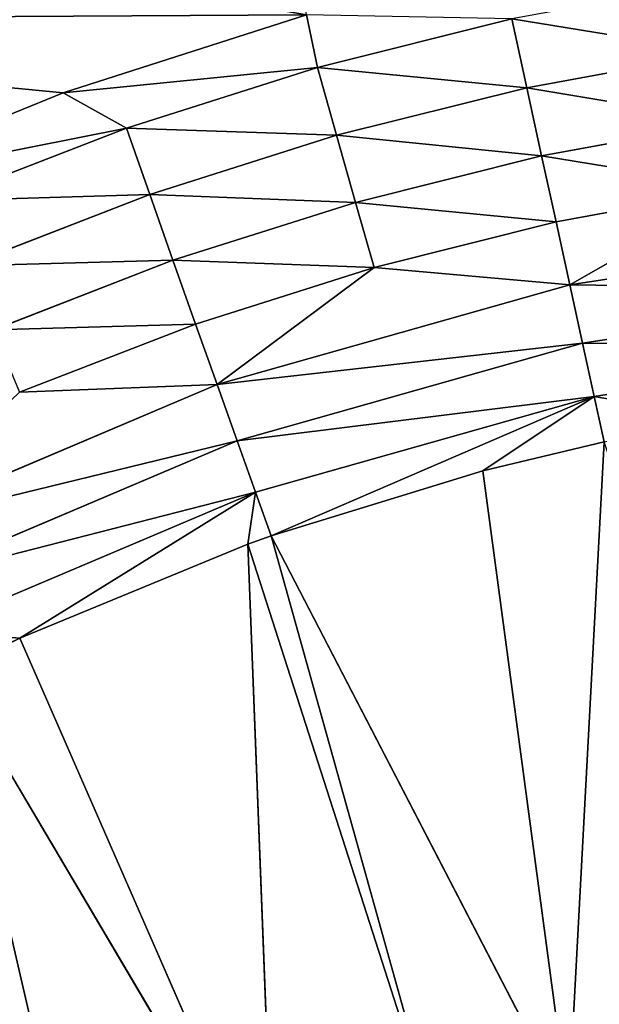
# Model space of a CAD drawing. Extents: x 0 to 605, y 0 to 400.
# Tile 564 of 656: x 293.68 to 298.02, y 221.46 to 228.83. Entities that reach past the tile are written whole.
import ezdxf

# ---------------------------------------------------------------- set-up
doc = ezdxf.new("R2010")
doc.units = 0
doc.header["$LTSCALE"] = 25.4
doc.layers.get('0').update_dxf_attribs({"linetype": 'CONTINUOUS'})

# ---------------------------------------------------------------- blocks, each defined once
blk = doc.blocks.new('ATLANTA610_-_S_STL')
at = {"color": 0}
for p, q in [((294.2715, 25.4319, 171.6037), (292.5576, 25.4145, 172.3019)), ((294.2715, 25.4319, 171.6037), (292.5576, 25.4145, 172.3019)), ((294.7458, 25.4074, 171.8663), (292.5576, 25.4145, 172.3019)), ((294.7458, 25.4074, 171.8663), (292.5576, 25.4145, 172.3019)), ((296.0924, 25.447, 171.0192), (294.2715, 25.4319, 171.6037)), ((296.0924, 25.447, 171.0192), (294.2715, 25.4319, 171.6037)), ((294.7458, 25.4074, 171.8663), (294.2715, 25.4319, 171.6037)), ((294.7458, 25.4074, 171.8663), (294.2715, 25.4319, 171.6037)), ((296.1751, 25.4194, 171.4132), (294.2715, 25.4319, 171.6037)), ((296.1751, 25.4194, 171.4132), (294.2715, 25.4319, 171.6037)), ((294.7458, 25.4074, 171.8663), (296.1751, 25.4194, 171.4132)), ((294.7458, 25.4074, 171.8663), (296.1751, 25.4194, 171.4132)), ((296.1751, 25.4194, 171.4132), (296.0924, 25.447, 171.0192)), ((296.1751, 25.4194, 171.4132), (296.0924, 25.447, 171.0192)), ((296.1751, 25.4194, 171.4132), (297.6303, 25.4293, 171.05)), ((296.1751, 25.4194, 171.4132), (297.6303, 25.4293, 171.05)), ((296.1751, 25.4194, 171.4132), (296.3186, 25.3333, 171.9208)), ((296.1751, 25.4194, 171.4132), (296.3186, 25.3333, 171.9208)), ((297.6303, 25.4293, 171.05), (297.7418, 25.3431, 171.5656)), ((297.6303, 25.4293, 171.05), (297.7418, 25.3431, 171.5656)), ((293.3385, 25.3935, 172.4115), (294.7458, 25.4074, 171.8663)), ((293.3385, 25.3935, 172.4115), (294.7458, 25.4074, 171.8663)), ((294.7458, 25.4074, 171.8663), (294.9207, 25.3213, 172.364)), ((294.7458, 25.4074, 171.8663), (294.9207, 25.3213, 172.364)), ((297.7418, 25.3431, 171.5656), (296.3186, 25.3333, 171.9208)), ((297.7418, 25.3431, 171.5656), (296.3186, 25.3333, 171.9208)), ((299.1778, 25.3506, 171.3011), (297.7418, 25.3431, 171.5656)), ((299.1778, 25.3506, 171.3011), (297.7418, 25.3431, 171.5656)), ((297.7418, 25.3431, 171.5656), (297.8524, 25.1991, 172.0751)), ((297.7418, 25.3431, 171.5656), (297.8524, 25.1991, 172.0751)), ((294.9207, 25.3213, 172.364), (293.5442, 25.3073, 172.8973)), ((294.9207, 25.3213, 172.364), (293.5442, 25.3073, 172.8973)), ((296.3186, 25.3333, 171.9208), (294.9207, 25.3213, 172.364)), ((296.3186, 25.3333, 171.9208), (294.9207, 25.3213, 172.364)), ((294.9207, 25.3213, 172.364), (295.094, 25.1773, 172.8557)), ((294.9207, 25.3213, 172.364), (295.094, 25.1773, 172.8557)), ((296.3186, 25.3333, 171.9208), (296.4608, 25.1893, 172.4224)), ((296.3186, 25.3333, 171.9208), (296.4608, 25.1893, 172.4224)), ((295.094, 25.1773, 172.8557), (296.4608, 25.1893, 172.4224)), ((295.094, 25.1773, 172.8557), (296.4608, 25.1893, 172.4224)), ((296.4608, 25.1893, 172.4224), (297.8524, 25.1991, 172.0751)), ((296.4608, 25.1893, 172.4224), (297.8524, 25.1991, 172.0751)), ((296.4608, 25.1893, 172.4224), (296.5992, 24.9885, 172.9087)), ((296.4608, 25.1893, 172.4224), (296.5992, 24.9885, 172.9087)), ((297.8524, 25.1991, 172.0751), (299.2564, 25.2066, 171.8165)), ((297.8524, 25.1991, 172.0751), (299.2564, 25.2066, 171.8165)), ((297.8524, 25.1991, 172.0751), (297.96, 24.9983, 172.5691)), ((297.8524, 25.1991, 172.0751), (297.96, 24.9983, 172.5691)), ((293.748, 25.1633, 173.3771), (295.094, 25.1773, 172.8557)), ((293.748, 25.1633, 173.3771), (295.094, 25.1773, 172.8557)), ((295.094, 25.1773, 172.8557), (295.2625, 24.9765, 173.3324)), ((295.094, 25.1773, 172.8557), (295.2625, 24.9765, 173.3324)), ((295.2625, 24.9765, 173.3324), (293.9462, 24.9625, 173.8423)), ((295.2625, 24.9765, 173.3324), (293.9462, 24.9625, 173.8423)), ((296.5992, 24.9885, 172.9087), (295.2625, 24.9765, 173.3324)), ((296.5992, 24.9885, 172.9087), (295.2625, 24.9765, 173.3324)), ((295.2625, 24.9765, 173.3324), (295.4233, 24.722, 173.7855)), ((295.2625, 24.9765, 173.3324), (295.4233, 24.722, 173.7855)), ((296.5992, 24.9885, 172.9087), (295.4233, 24.722, 173.7855)), ((296.5992, 24.9885, 172.9087), (295.4233, 24.722, 173.7855)), ((297.96, 24.9983, 172.5691), (296.5992, 24.9885, 172.9087)), ((297.96, 24.9983, 172.5691), (296.5992, 24.9885, 172.9087)), ((296.5992, 24.9885, 172.9087), (298.0627, 24.7438, 173.0388)), ((296.5992, 24.9885, 172.9087), (298.0627, 24.7438, 173.0388)), ((299.3328, 25.0058, 172.3163), (297.96, 24.9983, 172.5691)), ((299.3328, 25.0058, 172.3163), (297.96, 24.9983, 172.5691)), ((297.96, 24.9983, 172.5691), (298.0627, 24.7438, 173.0388)), ((297.96, 24.9983, 172.5691), (298.0627, 24.7438, 173.0388)), ((299.3328, 25.0058, 172.3163), (298.0627, 24.7438, 173.0388)), ((299.3328, 25.0058, 172.3163), (298.0627, 24.7438, 173.0388)), ((293.9462, 24.9625, 173.8423), (295.4233, 24.722, 173.7855)), ((293.9462, 24.9625, 173.8423), (295.4233, 24.722, 173.7855)), ((298.0627, 24.7438, 173.0388), (300.7617, 24.7562, 172.6284)), ((298.0627, 24.7438, 173.0388), (300.7617, 24.7562, 172.6284)), ((292.8809, 24.6925, 174.8627), (295.4233, 24.722, 173.7855)), ((292.8809, 24.6925, 174.8627), (295.4233, 24.722, 173.7855)), ((295.4233, 24.722, 173.7855), (298.0627, 24.7438, 173.0388)), ((295.4233, 24.722, 173.7855), (298.0627, 24.7438, 173.0388)), ((295.4233, 24.722, 173.7855), (295.5736, 24.4187, 174.2073)), ((295.4233, 24.722, 173.7855), (295.5736, 24.4187, 174.2073)), ((298.0627, 24.7438, 173.0388), (298.1586, 24.4405, 173.4762)), ((298.0627, 24.7438, 173.0388), (298.1586, 24.4405, 173.4762)), ((300.8018, 24.4529, 173.0743), (298.1586, 24.4405, 173.4762)), ((300.8018, 24.4529, 173.0743), (298.1586, 24.4405, 173.4762)), ((295.5736, 24.4187, 174.2073), (293.083, 24.3892, 175.2622)), ((295.5736, 24.4187, 174.2073), (293.083, 24.3892, 175.2622)), ((298.1586, 24.4405, 173.4762), (295.5736, 24.4187, 174.2073)), ((298.1586, 24.4405, 173.4762), (295.5736, 24.4187, 174.2073)), ((295.5736, 24.4187, 174.2073), (295.711, 24.0731, 174.5913)), ((295.5736, 24.4187, 174.2073), (295.711, 24.0731, 174.5913)), ((298.1586, 24.4405, 173.4762), (298.2464, 24.0949, 173.8744)), ((298.1586, 24.4405, 173.4762), (298.2464, 24.0949, 173.8744)), ((298.2464, 24.0949, 173.8744), (295.711, 24.0731, 174.5913)), ((298.2464, 24.0949, 173.8744), (295.711, 24.0731, 174.5913)), ((295.8283, 23.7117, 174.9173), (298.2464, 24.0949, 173.8744)), ((295.8283, 23.7117, 174.9173), (298.2464, 24.0949, 173.8744)), ((297.4132, 23.7266, 174.4306), (298.2464, 24.0949, 173.8744)), ((297.4132, 23.7266, 174.4306), (298.2464, 24.0949, 173.8744)), ((300.8385, 24.1073, 173.4805), (298.2464, 24.0949, 173.8744)), ((300.8385, 24.1073, 173.4805), (298.2464, 24.0949, 173.8744)), ((298.2464, 24.0949, 173.8744), (299.2104, 23.7389, 174.0406)), ((298.2464, 24.0949, 173.8744), (299.2104, 23.7389, 174.0406)), ((298.2464, 24.0949, 173.8744), (298.3214, 23.7334, 174.2127)), ((298.2464, 24.0949, 173.8744), (298.3214, 23.7334, 174.2127)), ((295.711, 24.0731, 174.5913), (293.2678, 24.0436, 175.6258)), ((295.711, 24.0731, 174.5913), (293.2678, 24.0436, 175.6258)), ((293.9477, 23.6893, 175.6826), (293.2678, 24.0436, 175.6258)), ((293.9477, 23.6893, 175.6826), (293.2678, 24.0436, 175.6258)), ((293.9477, 23.6893, 175.6826), (295.711, 24.0731, 174.5913)), ((293.9477, 23.6893, 175.6826), (295.711, 24.0731, 174.5913)), ((295.6545, 23.7098, 174.9792), (295.711, 24.0731, 174.5913)), ((295.6545, 23.7098, 174.9792), (295.711, 24.0731, 174.5913)), ((295.8283, 23.7117, 174.9173), (295.711, 24.0731, 174.5913)), ((295.8283, 23.7117, 174.9173), (295.711, 24.0731, 174.5913)), ((295.8283, 23.7117, 174.9173), (297.4132, 23.7266, 174.4306)), ((295.8283, 23.7117, 174.9173), (297.4132, 23.7266, 174.4306)), ((297.4132, 23.7266, 174.4306), (298.3214, 23.7334, 174.2127)), ((297.4132, 23.7266, 174.4306), (298.3214, 23.7334, 174.2127)), ((297.4132, 23.7266, 174.4306), (298.0521, 18.2168, 179.2065)), ((297.4132, 23.7266, 174.4306), (298.0521, 18.2168, 179.2065)), ((293.4254, 23.6822, 175.9343), (293.9477, 23.6893, 175.6826)), ((293.4254, 23.6822, 175.9343), (293.9477, 23.6893, 175.6826)), ((295.8478, 18.2168, 180.0287), (293.4254, 23.6822, 175.9343)), ((293.4254, 23.6822, 175.9343), (294.528, 18.2168, 180.7047)), ((293.4254, 23.6822, 175.9343), (294.528, 18.2168, 180.7047)), ((295.8478, 18.2168, 180.0287), (293.4254, 23.6822, 175.9343)), ((293.9477, 23.6893, 175.6826), (295.6545, 23.7098, 174.9792)), ((293.9477, 23.6893, 175.6826), (295.6545, 23.7098, 174.9792)), ((293.9477, 23.6893, 175.6826), (295.8478, 18.2168, 180.0287)), ((293.9477, 23.6893, 175.6826), (295.8478, 18.2168, 180.0287)), ((295.6545, 23.7098, 174.9792), (295.8283, 23.7117, 174.9173)), ((295.6545, 23.7098, 174.9792), (295.8283, 23.7117, 174.9173)), ((295.6545, 23.7098, 174.9792), (297.1121, 18.2168, 179.5134)), ((295.6545, 23.7098, 174.9792), (297.1121, 18.2168, 179.5134)), ((295.6545, 23.7098, 174.9792), (295.8478, 18.2168, 180.0287)), ((295.6545, 23.7098, 174.9792), (295.8478, 18.2168, 180.0287)), ((298.0521, 18.2168, 179.2065), (295.8283, 23.7117, 174.9173)), ((295.8283, 23.7117, 174.9173), (297.1121, 18.2168, 179.5134)), ((295.8283, 23.7117, 174.9173), (297.1121, 18.2168, 179.5134)), ((298.0521, 18.2168, 179.2065), (295.8283, 23.7117, 174.9173))]:
    blk.add_line(p, q, dxfattribs=at)
mesh = blk.add_polyface(dxfattribs=at)
corners = [(292.3036, 25.4697, 170.3661), (296.0924, 25.447, 171.0192), (295.8862, 25.4842, 169.7684), (288.682, 25.4557, 171.0622), (294.2715, 25.4319, 171.6037), (292.5576, 25.4145, 172.3019), (290.8682, 25.3946, 173.1445)]
mesh.append_faces([[corners[k] for k in face] for face in [(0, 1, 2), (5, 3, 6)]], dxfattribs={"vtx0": -1, "color": 0})
mesh.append_faces([[corners[k] for k in face] for face in [(1, 3, 4), (4, 3, 5)]], dxfattribs={"vtx0": -1, "vtx1": -1, "color": 0})
mesh.append_faces([[corners[k] for k in face] for face in [(1, 0, 3)]], dxfattribs={"vtx0": -1, "vtx2": -1, "color": 0})
mesh = blk.add_polyface(dxfattribs=at)
corners = [(292.5576, 25.4145, 172.3019), (294.7458, 25.4074, 171.8663), (294.2715, 25.4319, 171.6037)]
mesh.append_faces([[corners[k] for k in face] for face in [(0, 1, 2)]], dxfattribs={"color": 0})
mesh = blk.add_polyface(dxfattribs=at)
corners = [(293.3385, 25.3935, 172.4115), (294.7458, 25.4074, 171.8663), (292.5576, 25.4145, 172.3019)]
mesh.append_faces([[corners[k] for k in face] for face in [(0, 1, 2)]], dxfattribs={"color": 0})
mesh = blk.add_polyface(dxfattribs=at)
corners = [(294.2715, 25.4319, 171.6037), (296.1751, 25.4194, 171.4132), (296.0924, 25.447, 171.0192)]
mesh.append_faces([[corners[k] for k in face] for face in [(0, 1, 2)]], dxfattribs={"color": 0})
mesh = blk.add_polyface(dxfattribs=at)
corners = [(294.7458, 25.4074, 171.8663), (296.1751, 25.4194, 171.4132), (294.2715, 25.4319, 171.6037)]
mesh.append_faces([[corners[k] for k in face] for face in [(0, 1, 2)]], dxfattribs={"color": 0})
mesh = blk.add_polyface(dxfattribs=at)
corners = [(294.7458, 25.4074, 171.8663), (296.3186, 25.3333, 171.9208), (296.1751, 25.4194, 171.4132), (294.9207, 25.3213, 172.364)]
mesh.append_faces([[corners[k] for k in face] for face in [(0, 1, 2), (1, 0, 3)]], dxfattribs={"vtx0": -1, "color": 0})
mesh = blk.add_polyface(dxfattribs=at)
corners = [(296.1751, 25.4194, 171.4132), (297.6303, 25.4293, 171.05), (296.0924, 25.447, 171.0192)]
mesh.append_faces([[corners[k] for k in face] for face in [(0, 1, 2)]], dxfattribs={"color": 0})
mesh = blk.add_polyface(dxfattribs=at)
corners = [(296.1751, 25.4194, 171.4132), (297.7418, 25.3431, 171.5656), (297.6303, 25.4293, 171.05), (296.3186, 25.3333, 171.9208)]
mesh.append_faces([[corners[k] for k in face] for face in [(0, 1, 2), (1, 0, 3)]], dxfattribs={"vtx0": -1, "color": 0})
mesh = blk.add_polyface(dxfattribs=at)
corners = [(297.6303, 25.4293, 171.05), (299.1778, 25.3506, 171.3011), (299.0985, 25.4368, 170.7796), (297.7418, 25.3431, 171.5656)]
mesh.append_faces([[corners[k] for k in face] for face in [(0, 1, 2), (1, 0, 3)]], dxfattribs={"vtx0": -1, "color": 0})
mesh = blk.add_polyface(dxfattribs=at)
corners = [(293.3385, 25.3935, 172.4115), (294.9207, 25.3213, 172.364), (294.7458, 25.4074, 171.8663), (293.5442, 25.3073, 172.8973)]
mesh.append_faces([[corners[k] for k in face] for face in [(0, 1, 2), (1, 0, 3)]], dxfattribs={"vtx0": -1, "color": 0})
mesh = blk.add_polyface(dxfattribs=at)
corners = [(296.3186, 25.3333, 171.9208), (297.8524, 25.1991, 172.0751), (297.7418, 25.3431, 171.5656), (296.4608, 25.1893, 172.4224)]
mesh.append_faces([[corners[k] for k in face] for face in [(0, 1, 2), (1, 0, 3)]], dxfattribs={"vtx0": -1, "color": 0})
mesh = blk.add_polyface(dxfattribs=at)
corners = [(297.7418, 25.3431, 171.5656), (299.2564, 25.2066, 171.8165), (299.1778, 25.3506, 171.3011), (297.8524, 25.1991, 172.0751)]
mesh.append_faces([[corners[k] for k in face] for face in [(0, 1, 2), (1, 0, 3)]], dxfattribs={"vtx0": -1, "color": 0})
mesh = blk.add_polyface(dxfattribs=at)
corners = [(293.5442, 25.3073, 172.8973), (295.094, 25.1773, 172.8557), (294.9207, 25.3213, 172.364), (293.748, 25.1633, 173.3771)]
mesh.append_faces([[corners[k] for k in face] for face in [(0, 1, 2), (1, 0, 3)]], dxfattribs={"vtx0": -1, "color": 0})
mesh = blk.add_polyface(dxfattribs=at)
corners = [(294.9207, 25.3213, 172.364), (296.4608, 25.1893, 172.4224), (296.3186, 25.3333, 171.9208), (295.094, 25.1773, 172.8557)]
mesh.append_faces([[corners[k] for k in face] for face in [(0, 1, 2), (1, 0, 3)]], dxfattribs={"vtx0": -1, "color": 0})
mesh = blk.add_polyface(dxfattribs=at)
corners = [(295.094, 25.1773, 172.8557), (296.5992, 24.9885, 172.9087), (296.4608, 25.1893, 172.4224), (295.2625, 24.9765, 173.3324)]
mesh.append_faces([[corners[k] for k in face] for face in [(0, 1, 2), (1, 0, 3)]], dxfattribs={"vtx0": -1, "color": 0})
mesh = blk.add_polyface(dxfattribs=at)
corners = [(296.4608, 25.1893, 172.4224), (297.96, 24.9983, 172.5691), (297.8524, 25.1991, 172.0751), (296.5992, 24.9885, 172.9087)]
mesh.append_faces([[corners[k] for k in face] for face in [(0, 1, 2), (1, 0, 3)]], dxfattribs={"vtx0": -1, "color": 0})
mesh = blk.add_polyface(dxfattribs=at)
corners = [(297.8524, 25.1991, 172.0751), (299.3328, 25.0058, 172.3163), (299.2564, 25.2066, 171.8165), (297.96, 24.9983, 172.5691)]
mesh.append_faces([[corners[k] for k in face] for face in [(0, 1, 2), (1, 0, 3)]], dxfattribs={"vtx0": -1, "color": 0})
mesh = blk.add_polyface(dxfattribs=at)
corners = [(293.748, 25.1633, 173.3771), (295.2625, 24.9765, 173.3324), (295.094, 25.1773, 172.8557), (293.9462, 24.9625, 173.8423)]
mesh.append_faces([[corners[k] for k in face] for face in [(0, 1, 2), (1, 0, 3)]], dxfattribs={"vtx0": -1, "color": 0})
mesh = blk.add_polyface(dxfattribs=at)
corners = [(293.9462, 24.9625, 173.8423), (295.4233, 24.722, 173.7855), (295.2625, 24.9765, 173.3324)]
mesh.append_faces([[corners[k] for k in face] for face in [(0, 1, 2)]], dxfattribs={"color": 0})
mesh = blk.add_polyface(dxfattribs=at)
corners = [(295.4233, 24.722, 173.7855), (296.5992, 24.9885, 172.9087), (295.2625, 24.9765, 173.3324)]
mesh.append_faces([[corners[k] for k in face] for face in [(0, 1, 2)]], dxfattribs={"color": 0})
mesh = blk.add_polyface(dxfattribs=at)
corners = [(295.4233, 24.722, 173.7855), (298.0627, 24.7438, 173.0388), (296.5992, 24.9885, 172.9087)]
mesh.append_faces([[corners[k] for k in face] for face in [(0, 1, 2)]], dxfattribs={"color": 0})
mesh = blk.add_polyface(dxfattribs=at)
corners = [(298.0627, 24.7438, 173.0388), (297.96, 24.9983, 172.5691), (296.5992, 24.9885, 172.9087)]
mesh.append_faces([[corners[k] for k in face] for face in [(0, 1, 2)]], dxfattribs={"color": 0})
mesh = blk.add_polyface(dxfattribs=at)
corners = [(298.0627, 24.7438, 173.0388), (299.3328, 25.0058, 172.3163), (297.96, 24.9983, 172.5691)]
mesh.append_faces([[corners[k] for k in face] for face in [(0, 1, 2)]], dxfattribs={"color": 0})
mesh = blk.add_polyface(dxfattribs=at)
corners = [(298.0627, 24.7438, 173.0388), (300.7617, 24.7562, 172.6284), (299.3328, 25.0058, 172.3163)]
mesh.append_faces([[corners[k] for k in face] for face in [(0, 1, 2)]], dxfattribs={"color": 0})
mesh = blk.add_polyface(dxfattribs=at)
corners = [(292.8809, 24.6925, 174.8627), (295.4233, 24.722, 173.7855), (293.9462, 24.9625, 173.8423)]
mesh.append_faces([[corners[k] for k in face] for face in [(0, 1, 2)]], dxfattribs={"color": 0})
mesh = blk.add_polyface(dxfattribs=at)
corners = [(298.0627, 24.7438, 173.0388), (300.8018, 24.4529, 173.0743), (300.7617, 24.7562, 172.6284), (298.1586, 24.4405, 173.4762)]
mesh.append_faces([[corners[k] for k in face] for face in [(0, 1, 2), (1, 0, 3)]], dxfattribs={"vtx0": -1, "color": 0})
mesh = blk.add_polyface(dxfattribs=at)
corners = [(292.8809, 24.6925, 174.8627), (295.5736, 24.4187, 174.2073), (295.4233, 24.722, 173.7855), (293.083, 24.3892, 175.2622)]
mesh.append_faces([[corners[k] for k in face] for face in [(0, 1, 2), (1, 0, 3)]], dxfattribs={"vtx0": -1, "color": 0})
mesh = blk.add_polyface(dxfattribs=at)
corners = [(295.4233, 24.722, 173.7855), (298.1586, 24.4405, 173.4762), (298.0627, 24.7438, 173.0388), (295.5736, 24.4187, 174.2073)]
mesh.append_faces([[corners[k] for k in face] for face in [(0, 1, 2), (1, 0, 3)]], dxfattribs={"vtx0": -1, "color": 0})
mesh = blk.add_polyface(dxfattribs=at)
corners = [(298.1586, 24.4405, 173.4762), (300.8385, 24.1073, 173.4805), (300.8018, 24.4529, 173.0743), (298.2464, 24.0949, 173.8744)]
mesh.append_faces([[corners[k] for k in face] for face in [(0, 1, 2), (1, 0, 3)]], dxfattribs={"vtx0": -1, "color": 0})
mesh = blk.add_polyface(dxfattribs=at)
corners = [(293.083, 24.3892, 175.2622), (295.711, 24.0731, 174.5913), (295.5736, 24.4187, 174.2073), (293.2678, 24.0436, 175.6258)]
mesh.append_faces([[corners[k] for k in face] for face in [(0, 1, 2), (1, 0, 3)]], dxfattribs={"vtx0": -1, "color": 0})
mesh = blk.add_polyface(dxfattribs=at)
corners = [(295.5736, 24.4187, 174.2073), (298.2464, 24.0949, 173.8744), (298.1586, 24.4405, 173.4762), (295.711, 24.0731, 174.5913)]
mesh.append_faces([[corners[k] for k in face] for face in [(0, 1, 2), (1, 0, 3)]], dxfattribs={"vtx0": -1, "color": 0})
mesh = blk.add_polyface(dxfattribs=at)
corners = [(298.2464, 24.0949, 173.8744), (295.711, 24.0731, 174.5913), (295.8283, 23.7117, 174.9173)]
mesh.append_faces([[corners[k] for k in face] for face in [(0, 1, 2)]], dxfattribs={"color": 0})
mesh = blk.add_polyface(dxfattribs=at)
corners = [(298.2464, 24.0949, 173.8744), (295.8283, 23.7117, 174.9173), (297.4132, 23.7266, 174.4306)]
mesh.append_faces([[corners[k] for k in face] for face in [(0, 1, 2)]], dxfattribs={"color": 0})
mesh = blk.add_polyface(dxfattribs=at)
corners = [(298.3214, 23.7334, 174.2127), (298.2464, 24.0949, 173.8744), (297.4132, 23.7266, 174.4306)]
mesh.append_faces([[corners[k] for k in face] for face in [(0, 1, 2)]], dxfattribs={"color": 0})
mesh = blk.add_polyface(dxfattribs=at)
corners = [(300.8385, 24.1073, 173.4805), (298.2464, 24.0949, 173.8744), (299.2104, 23.7389, 174.0406)]
mesh.append_faces([[corners[k] for k in face] for face in [(0, 1, 2)]], dxfattribs={"color": 0})
mesh = blk.add_polyface(dxfattribs=at)
corners = [(299.2104, 23.7389, 174.0406), (298.2464, 24.0949, 173.8744), (298.3214, 23.7334, 174.2127)]
mesh.append_faces([[corners[k] for k in face] for face in [(0, 1, 2)]], dxfattribs={"color": 0})
mesh = blk.add_polyface(dxfattribs=at)
corners = [(295.711, 24.0731, 174.5913), (293.2678, 24.0436, 175.6258), (293.9477, 23.6893, 175.6826)]
mesh.append_faces([[corners[k] for k in face] for face in [(0, 1, 2)]], dxfattribs={"color": 0})
mesh = blk.add_polyface(dxfattribs=at)
corners = [(293.4254, 23.6822, 175.9343), (293.9477, 23.6893, 175.6826), (293.2678, 24.0436, 175.6258)]
mesh.append_faces([[corners[k] for k in face] for face in [(0, 1, 2)]], dxfattribs={"color": 0})
mesh = blk.add_polyface(dxfattribs=at)
corners = [(293.9477, 23.6893, 175.6826), (295.6545, 23.7098, 174.9792), (295.711, 24.0731, 174.5913)]
mesh.append_faces([[corners[k] for k in face] for face in [(0, 1, 2)]], dxfattribs={"color": 0})
mesh = blk.add_polyface(dxfattribs=at)
corners = [(295.6545, 23.7098, 174.9792), (295.8283, 23.7117, 174.9173), (295.711, 24.0731, 174.5913)]
mesh.append_faces([[corners[k] for k in face] for face in [(0, 1, 2)]], dxfattribs={"color": 0})
mesh = blk.add_polyface(dxfattribs=at)
corners = [(298.0521, 18.2168, 179.2065), (297.4132, 23.7266, 174.4306), (295.8283, 23.7117, 174.9173)]
mesh.append_faces([[corners[k] for k in face] for face in [(0, 1, 2)]], dxfattribs={"color": 0})
mesh = blk.add_polyface(dxfattribs=at)
corners = [(298.0521, 18.2168, 179.2065), (298.3214, 23.7334, 174.2127), (297.4132, 23.7266, 174.4306), (299.8626, 18.2168, 178.7842)]
mesh.append_faces([[corners[k] for k in face] for face in [(0, 1, 2), (1, 0, 3)]], dxfattribs={"vtx0": -1, "color": 0})
mesh = blk.add_polyface(dxfattribs=at)
corners = [(291.151, 23.6474, 177.2533), (294.528, 18.2168, 180.7047), (292.3055, 23.6658, 176.5363), (293.783, 18.2168, 181.1561)]
mesh.append_faces([[corners[k] for k in face] for face in [(0, 1, 2), (1, 0, 3)]], dxfattribs={"vtx0": -1, "color": 0})
mesh = blk.add_polyface(dxfattribs=at)
corners = [(294.528, 18.2168, 180.7047), (293.4254, 23.6822, 175.9343), (292.3055, 23.6658, 176.5363)]
mesh.append_faces([[corners[k] for k in face] for face in [(0, 1, 2)]], dxfattribs={"color": 0})
mesh = blk.add_polyface(dxfattribs=at)
corners = [(295.8478, 18.2168, 180.0287), (293.9477, 23.6893, 175.6826), (293.4254, 23.6822, 175.9343)]
mesh.append_faces([[corners[k] for k in face] for face in [(0, 1, 2)]], dxfattribs={"color": 0})
mesh = blk.add_polyface(dxfattribs=at)
corners = [(295.8478, 18.2168, 180.0287), (293.4254, 23.6822, 175.9343), (294.528, 18.2168, 180.7047)]
mesh.append_faces([[corners[k] for k in face] for face in [(0, 1, 2)]], dxfattribs={"color": 0})
mesh = blk.add_polyface(dxfattribs=at)
corners = [(295.8478, 18.2168, 180.0287), (295.6545, 23.7098, 174.9792), (293.9477, 23.6893, 175.6826)]
mesh.append_faces([[corners[k] for k in face] for face in [(0, 1, 2)]], dxfattribs={"color": 0})
mesh = blk.add_polyface(dxfattribs=at)
corners = [(297.1121, 18.2168, 179.5134), (295.8283, 23.7117, 174.9173), (295.6545, 23.7098, 174.9792)]
mesh.append_faces([[corners[k] for k in face] for face in [(0, 1, 2)]], dxfattribs={"color": 0})
mesh = blk.add_polyface(dxfattribs=at)
corners = [(297.1121, 18.2168, 179.5134), (295.6545, 23.7098, 174.9792), (295.8478, 18.2168, 180.0287)]
mesh.append_faces([[corners[k] for k in face] for face in [(0, 1, 2)]], dxfattribs={"color": 0})
mesh = blk.add_polyface(dxfattribs=at)
corners = [(298.0521, 18.2168, 179.2065), (295.8283, 23.7117, 174.9173), (297.1121, 18.2168, 179.5134)]
mesh.append_faces([[corners[k] for k in face] for face in [(0, 1, 2)]], dxfattribs={"color": 0})

msp = doc.modelspace()

# ---------------------------------------------------------------- block references
at = {"color": 254, "extrusion": (0, -1, 5.55112e-17)}
msp.add_blockref('ATLANTA610_-_S_STL', (-0.2686, -0.0661, -399.8831), dxfattribs=at)

doc.saveas('drawing.dxf')
